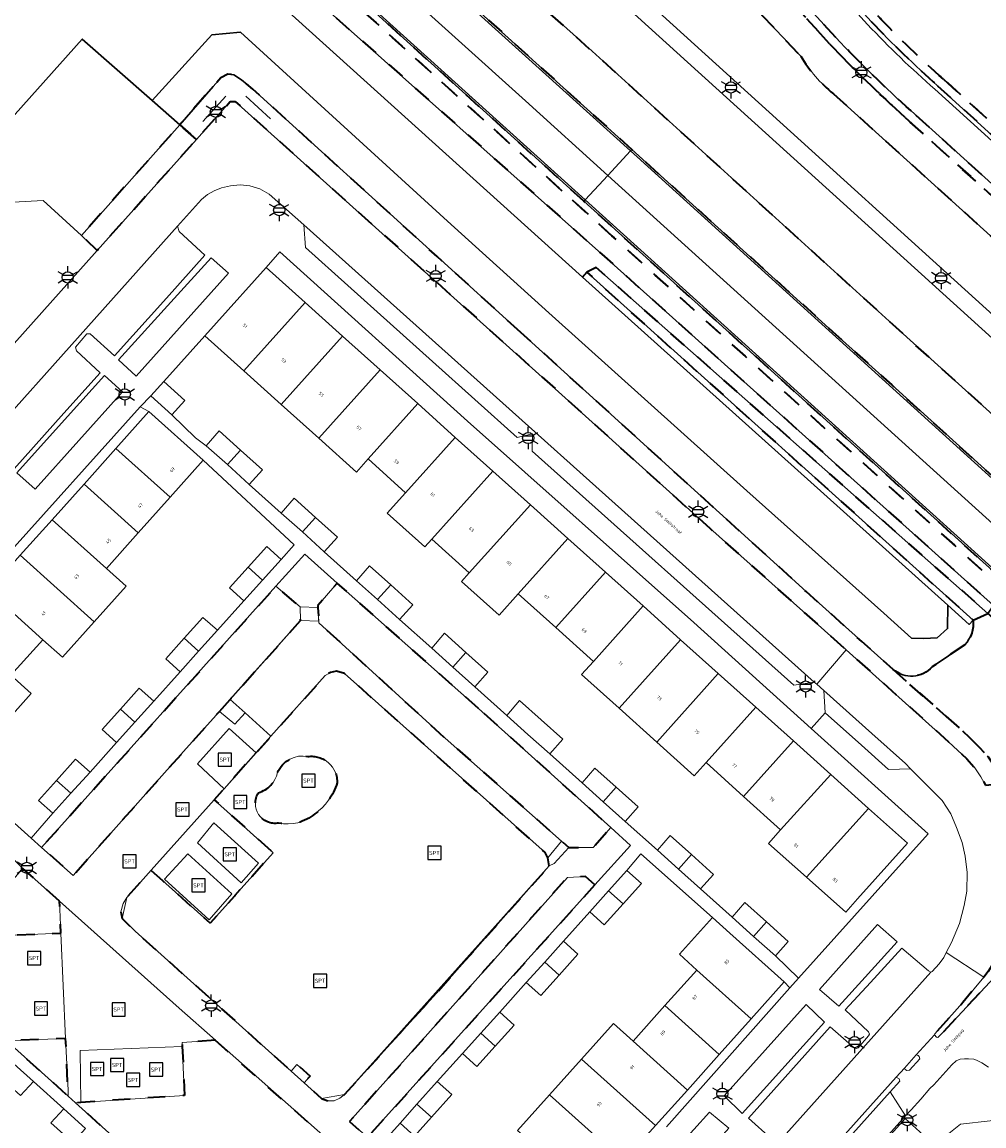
# Model space of a CAD drawing. Extents: x 105780 to 185197, y 477999 to 525027.
# Tile 120 of 562: x 106384 to 106493, y 479197 to 479322. Entities that reach past the tile are written whole.
import ezdxf
from ezdxf.enums import TextEntityAlignment as Align

# ---------------------------------------------------------------- set-up
doc = ezdxf.new("R2010")
doc.units = 0
doc.linetypes.add('XX-HIDDEN', pattern=[4, 2, -2])
for name, color, linetype, lineweight in [('B-GV-GR-HAAG_01-G', 252, 'GR-HAAG1', 13), ('B-GV-GR-MATERIAALGRENS-G', 252, 'XX-HIDDEN', 35), ('B-RO-IE-MEUBILAIR_WEGMEUBILAIR-S', 252, 'Continuous', 25), ('B-RO-IE-TERREINAFSCHEIDING_KUNSTMATIG_HEKWERK-G', 252, 'IE-TERREINAFSCHEIDING-KUNSTMATIG', 18), ('B-WE-GK-KADEMUUR-G', 252, 'Continuous', 18), ('B-WE-GW-WATERGANG_SLOOT_INSTEEK-G', 252, 'Continuous', 30), ('B-XX-KG-KADASTRAAL_BEBOUWING-G', 252, 'Continuous', 20), ('B1-WE-OG-BEBOUWING-T18', 7, 'Continuous', 18), ('B1-WE-OG-TERREIN_ERF-GV', 252, 'Continuous', 18), ('B1-WE-OG-TOPOGRAFIE-T18', 10, 'Continuous', 18), ('B1-WE-VH-VERHARDING_ASFALT-GV', 252, 'Continuous', 18), ('B1-WE-VH-VERHARDING_BETON-GV', 252, 'Continuous', 18), ('B1-WE-VH-VERHARDING_BETONSTRAATSTEEN-GV', 252, 'Continuous', 18), ('B1-WE-VH-VERHARDING_HOUTSNIPPERS-GV', 252, 'Continuous', 18), ('B1-WE-VH-VERHARDING_OPEN-GV', 252, 'Continuous', 18), ('B1-WE-VH-VERHARDING_TEGEL-GV', 252, 'Continuous', 18), ('B1-WE-VH-VERHARDING_TEGEL_RUBBER-GV', 252, 'Continuous', 18)]:
    doc.layers.add(name, color=color, linetype=linetype, lineweight=lineweight)
doc.styles.add('NLCS-ISO', font='NLCS-ISO.ttf')
doc.styles.add('NLCS-ISO-M200-T18', font='NLCS-ISO.ttf', dxfattribs={"height": 0.36})
doc.linetypes.add('GR-HAAG1', pattern='A,6,[176,NLCS.shx,S=0.125,R=0,X=0,Y=0],-2', length=8)
doc.linetypes.add('IE-TERREINAFSCHEIDING-KUNSTMATIG', pattern='A,4,[82,NLCS.SHX,S=0.75,R=90,X=0,Y=0],4,-2', length=10)

# ---------------------------------------------------------------- blocks, each defined once
blk = doc.blocks.new('B-SIE-WEG_LICHTMAST-SO')
at = {"ltscale": 0.1}
for p, q in [((0, 1.27), (0, 2.53)), ((-1.1, 0.63), (-2.19, 1.27)), ((1.1, 0.63), (2.19, 1.27)), ((-1.1, -0.63), (-2.19, -1.27)), ((0, -1.27), (0, -2.53)), ((1.1, -0.63), (2.19, -1.27))]:
    blk.add_line(p, q, dxfattribs=at)
at = {"flags": 128}
for points in [[(-1.16, 0.5), (1.16, 0.5)], [(-1.16, -0.5), (1.16, -0.5)]]:
    blk.add_lwpolyline(points, dxfattribs=at)
at = {"ltscale": 0.1}
blk.add_circle((0, 0), 1.27, dxfattribs=at)
at = {"style": 'NLCS-ISO'}
blk.add_attdef('TYPE', text='', height=1.8, dxfattribs=at).set_placement((0, 2.53), align=Align.BOTTOM_CENTER)
blk = doc.blocks.new('SIE-WEG_SPEELTOESTEL-SO')
at = {"flags": 128}
blk.add_lwpolyline([(-0.75, -0.75), (0.75, -0.75), (0.75, 0.75), (-0.75, 0.75)], close=True, dxfattribs=at)
at = {"style": 'NLCS-ISO'}
blk.add_text('SPT', height=0.45, dxfattribs=at).set_placement((0, 0), align=Align.MIDDLE_CENTER)

msp = doc.modelspace()

# ---------------------------------------------------------------- linework, layer by layer
at = {"layer": 'B-GV-GR-HAAG_01-G', "flags": 128}
for points in [[(106407.495, 479293.867), (106405.531, 479295.621), (106400.97, 479290.59), (106395.039, 479284.047), (106397.036, 479282.176)], [(106395.467, 479280.422), (106393.421, 479282.262), (106389.23, 479277.619), (106383.472, 479271.24), (106385.588, 479269.379)], [(106483.366, 479218.038), (106481.165, 479219.992), (106474.573, 479212.644), (106476.778, 479210.742), (106479.742, 479214.024)], [(106475.14, 479208.928), (106473.052, 479210.949), (106463.734, 479200.563), (106465.79, 479198.572)], [(106464.273, 479196.892), (106462.088, 479198.738), (106453.198, 479188.882), (106455.374, 479186.951), (106461.98, 479194.33)]]:
    msp.add_lwpolyline(points, close=True, dxfattribs=at)
at = {"layer": 'B-GV-GR-MATERIAALGRENS-G', "flags": 128}
for points in [[(106443.502, 479352.931), (106420.307, 479373.893), (106418.139, 479371.212), (106449.262, 479342.945), (106472.457, 479318.462)], [(106388.398, 479371.053), (106388.561, 479370.906), (106387.391, 479369.615), (106386.274, 479368.381), (106453.259, 479307.9), (106476.054, 479287.269), (106482.763, 479281.196), (106499, 479266.499), (106509.497, 479256.998), (106510.902, 479255.835), (106516.033, 479251.209), (106521.149, 479246.565), (106526.247, 479241.903), (106531.33, 479237.223), (106536.396, 479232.525), (106542.364, 479226.919), (106544.451, 479224.937), (106552.311, 479225.36)], [(106552.311, 479225.36), (106551.548, 479226.049), (106513.495, 479260.407), (106482.9, 479288.036), (106448.772, 479319.025), (106436.509, 479330.028), (106419.922, 479344.856), (106405.169, 479358.245), (106389.107, 479371.117), (106389.013, 479371.183)], [(106475.701, 479319.89), (106464.991, 479331.603)], [(106464.991, 479331.603), (106475.701, 479319.89)], [(106476.426, 479320.579), (106465.729, 479332.278)], [(106488.642, 479315.866), (106537.091, 479271.898), (106561.424, 479250.352), (106564.478, 479247.622), (106567.612, 479244.874), (106567.395, 479244.483)], [(106567.395, 479244.483), (106567.612, 479244.874), (106564.478, 479247.622), (106561.424, 479250.352), (106537.091, 479271.898), (106488.642, 479315.866)], [(106476.14, 479314.221), (106522.888, 479271.988), (106555.5, 479242.698), (106556.993, 479241.379), (106558.507, 479240.05)], [(106487.97, 479315.125), (106536.419, 479271.157), (106560.75, 479249.613)], [(106554.695, 479248.064), (106525.698, 479274.106), (106484.304, 479311.514)], [(106484.304, 479311.514), (106525.698, 479274.106), (106554.695, 479248.064)], [(106555.378, 479248.794), (106526.366, 479274.85), (106484.974, 479312.256)], [(106506.269, 479242.353), (106493.686, 479255.284), (106491.988, 479254.526)], [(106491.069, 479251.736), (106487.366, 479249.238)], [(106482.921, 479248.928), (106490.543, 479242.181), (106491.628, 479241.17), (106492.701, 479240.129), (106493.73, 479238.97), (106494.525, 479237.781), (106495.376, 479236.014), (106501.608, 479236.64), (106511.577, 479229.337), (106517.395, 479227.976), (106521.484, 479226.51), (106523.033, 479226.821), (106522.554, 479228.18), (106506.269, 479242.353)], [(106495.448, 479231.203), (106495.562, 479230.897), (106496.157, 479228.108), (106496.274, 479226.997), (106496.32, 479226.563), (106496.379, 479224.944), (106496.212, 479222.968), (106495.885, 479220.856), (106495.438, 479218.797), (106494.929, 479216.96), (106494.422, 479215.791), (106493.708, 479214.661), (106493.208, 479214.049), (106490.833, 479211.141), (106487.666, 479207.603), (106487.627, 479207.489), (106487.842, 479207.221), (106488.011, 479207.182), (106488.683, 479207.882), (106495.988, 479215.699)]]:
    msp.add_lwpolyline(points, dxfattribs=at)
for points in [[(106447.842, 479302.013), (106380.871, 479362.503), (106381.597, 479360.795), (106451, 479298.112), (106509.012, 479245.724), (106532.408, 479224.289), (106533.486, 479224.347), (106507.628, 479248.038), (106499, 479255.784)], [(106451, 479298.112), (106381.597, 479360.795), (106383.824, 479354.746), (106450.164, 479295.769), (106494.298, 479256.195), (106507.331, 479243.721), (106528.536, 479224.416), (106530.025, 479224.554), (106530.429, 479224.182), (106532.408, 479224.289), (106509.012, 479245.724)], [(106440.664, 479287.156), (106431.169, 479295.751), (106410.258, 479314.75), (106409, 479315.793), (106408.112, 479316.35), (106407.426, 479316.433), (106406.639, 479316.006), (106405.769, 479315.017), (106401.973, 479310.705), (106403.872, 479309.039), (106407.706, 479313.322), (106408.265, 479313.344), (106444.587, 479280.755), (106462.118, 479264.934), (106477.609, 479251.141), (106489.223, 479240.736), (106491.286, 479238.775), (106492.177, 479237.771), (106492.862, 479236.747), (106493.398, 479235.815), (106495.376, 479236.014), (106494.525, 479237.781), (106493.73, 479238.97), (106492.701, 479240.129), (106491.628, 479241.17), (106490.543, 479242.181), (106482.921, 479248.928), (106479.363, 479252.083), (106473.05, 479257.765)], [(106403.872, 479309.039), (106401.973, 479310.705), (106390.829, 479298.142), (106392.604, 479296.452)], [(106449.225, 479294.518), (106448.159, 479293.973), (106491.988, 479254.526), (106493.686, 479255.284)], [(106406.473, 479244.164), (106407.684, 479245.52), (106415.692, 479254.488), (106415.658, 479256.01), (106412.895, 479258.356), (106386.306, 479228.751), (106389.873, 479225.574), (106402.705, 479239.944)], [(106435.884, 479244.502), (106419.845, 479258.727), (106417.626, 479256.167), (106417.643, 479255.944), (106417.756, 479254.419), (106417.772, 479254.208), (106432.106, 479241.12), (106445.312, 479229.442), (106446.127, 479228.722), (106448.879, 479228.735), (106450.879, 479231.008)], [(106443.911, 479226.644), (106443.742, 479227.579), (106443.454, 479228.153), (106420.673, 479248.458), (106419.744, 479248.732), (106419.073, 479248.587), (106418.493, 479248.231), (106412.327, 479241.346), (106410.635, 479239.455), (106406.998, 479235.395), (106405.885, 479234.151), (106412.582, 479228.149), (106411.251, 479226.662), (106409.269, 479224.45), (106408.24, 479223.3), (106408.173, 479223.225), (106405.418, 479220.149), (106400.075, 479224.938), (106398.721, 479226.152), (106395.96, 479223.068), (106395.543, 479222.394), (106395.283, 479221.449), (106395.43, 479220.687), (106396.905, 479219.253), (106414.606, 479203.389), (106415.274, 479204.133), (106416.763, 479202.799), (106416.095, 479202.054), (106418.069, 479200.285), (106418.801, 479200.021), (106419.501, 479199.99), (106420.153, 479200.301), (106420.68, 479200.723), (106431.102, 479212.227)], [(106388.348, 479222.638), (106384.186, 479226.364), (106373.702, 479214.562), (106389.316, 479200.529), (106389.301, 479201.205), (106389.028, 479207.076), (106382.991, 479206.853), (106382.416, 479218.774), (106388.469, 479219.009)], [(106449.091, 479224.499), (106448.008, 479225.433), (106445.958, 479225.35), (106421.251, 479197.657), (106423.295, 479195.882)], [(106406.015, 479206.875), (106402.245, 479206.627), (106402.267, 479206.165), (106402.531, 479200.612), (106390.77, 479199.826), (106390.144, 479199.784), (106410.577, 479181.42), (106421.205, 479193.466)]]:
    msp.add_lwpolyline(points, close=True, dxfattribs=at)
for points in [[(106481.167, 479323.082, 0.0219854), (106488.642, 479315.866)], [(106488.642, 479315.866, -0.0219854), (106481.167, 479323.082)], [(106480.428, 479322.409, 0.0219888), (106487.97, 479315.125)], [(106484.974, 479312.256, -0.0192644), (106476.426, 479320.579)], [(106484.304, 479311.514, -0.0192596), (106475.701, 479319.89)], [(106475.701, 479319.89, 0.0192596), (106484.304, 479311.514)], [(106472.457, 479318.462, 0.0883455), (106476.14, 479314.221)], [(106491.988, 479254.526, -0.2225219), (106491.069, 479251.736)], [(106487.366, 479249.238, -0.4098092), (106482.921, 479248.928)], [(106413.063, 479237.231, -0.3512512), (106416.514, 479239.055)], [(106416.514, 479239.055, -0.4640767), (106419.836, 479236.059)], [(106410.914, 479234.952, 0.2768745), (106413.063, 479237.231)], [(106419.836, 479236.059, -0.1694355), (106417.296, 479232.543)], [(106413.193, 479231.501, -0.6512632), (106410.914, 479234.952)], [(106417.296, 479232.543, -0.2295747), (106413.193, 479231.501)]]:
    msp.add_lwpolyline(points, format="xyb", dxfattribs=at)
at = {"layer": 'B-RO-IE-TERREINAFSCHEIDING_KUNSTMATIG_HEKWERK-G', "flags": 128}
for points in [[(106404.61, 479311.074), (106407.206, 479313.935)], [(106412.282, 479311.368), (106409.493, 479313.942)], [(106415.658, 479256.01), (106415.692, 479254.488), (106407.676, 479245.527), (106406.464, 479244.171)], [(106446.127, 479228.722), (106445.312, 479229.442), (106432.106, 479241.12), (106417.772, 479254.208), (106417.643, 479255.944)], [(106408.242, 479242.718), (106409.388, 479244), (106412.316, 479241.356), (106410.626, 479239.463), (106406.998, 479235.395), (106405.885, 479234.151), (106398.721, 479226.152), (106395.96, 479223.068), (106395.43, 479220.687), (106396.905, 479219.253), (106414.606, 479203.389), (106415.274, 479204.133)], [(106416.763, 479202.799), (106416.095, 479202.054), (106418.069, 479200.285), (106420.68, 479200.723), (106443.911, 479226.644), (106444.458, 479226.921)], [(106388.348, 479222.638), (106388.469, 479219.009), (106382.416, 479218.774), (106382.991, 479206.853), (106389.028, 479207.076), (106389.301, 479201.205), (106389.316, 479200.529)], [(106390.145, 479199.784), (106390.77, 479199.826), (106402.531, 479200.612), (106402.267, 479206.165), (106402.245, 479206.627), (106406.015, 479206.875)], [(106382.672, 479080.943), (106386.995, 479085.433), (106393.066, 479092.261), (106405.225, 479105.813), (106419.389, 479121.552), (106431.563, 479135.078), (106453.975, 479160.095), (106457.893, 479164.529), (106459.757, 479166.925), (106466.654, 479176.718), (106465.849, 479177.412), (106484.285, 479197.988), (106486.364, 479196.096)]]:
    msp.add_lwpolyline(points, dxfattribs=at)
at = {"layer": 'B-WE-GK-KADEMUUR-G', "flags": 128}
msp.add_lwpolyline([(106448.159, 479293.973), (106447.685, 479293.421), (106489.144, 479256.206), (106491.566, 479254.032), (106491.988, 479254.526)], close=True, dxfattribs=at)
at = {"layer": 'B-WE-GW-WATERGANG_SLOOT_INSTEEK-G', "flags": 128}
for points in [[(106379.788, 479354.665), (106369.984, 479354.232), (106370.097, 479354.137), (106370.363, 479353.91), (106377.936, 479334.234), (106382.248, 479311.866), (106383.302, 479311.894), (106390.918, 479320.404), (106398.846, 479313.448), (106405.618, 479320.9), (106408.876, 479321.185), (106432.364, 479299.78), (106443.868, 479289.375), (106466.342, 479269.168), (106481.863, 479255.301), (106484.991, 479252.481), (106486.397, 479252.421), (106487.916, 479252.522), (106489.106, 479253.555), (106489.144, 479256.206), (106447.685, 479293.421)], [(106383.824, 479354.746), (106379.788, 479354.665), (106447.685, 479293.421), (106448.159, 479293.973), (106449.225, 479294.518), (106493.686, 479255.284), (106494.298, 479256.195), (106450.164, 479295.769)]]:
    msp.add_lwpolyline(points, close=True, dxfattribs=at)
for points in [[(106443.868, 479289.375), (106432.364, 479299.78), (106408.876, 479321.185), (106405.618, 479320.9), (106398.846, 479313.448), (106401.973, 479310.705), (106405.769, 479315.017), (106406.639, 479316.006), (106407.426, 479316.433), (106408.112, 479316.35), (106409, 479315.793), (106410.258, 479314.75), (106431.169, 479295.751), (106440.664, 479287.156), (106473.05, 479257.765), (106479.363, 479252.083), (106482.921, 479248.928)], [(106491.988, 479254.526), (106491.566, 479254.032), (106489.144, 479256.206), (106489.106, 479253.555), (106487.916, 479252.522), (106486.397, 479252.421), (106484.991, 479252.481), (106481.863, 479255.301), (106466.342, 479269.168), (106443.868, 479289.375)], [(106487.366, 479249.238), (106491.069, 479251.736)]]:
    msp.add_lwpolyline(points, dxfattribs=at)
for points in [[(106491.069, 479251.736, 0.2225219), (106491.988, 479254.526)], [(106482.921, 479248.928, 0.4098092), (106487.366, 479249.238)]]:
    msp.add_lwpolyline(points, format="xyb", dxfattribs=at)
at = {"layer": 'B-XX-KG-KADASTRAAL_BEBOUWING-G', "flags": 128}
for points in [[(106401.973, 479310.705), (106398.846, 479313.448), (106390.918, 479320.404), (106383.302, 479311.894), (106382.248, 479311.866), (106381.106, 479311.836), (106372.589, 479319.444), (106362.708, 479308.382), (106363.004, 479308.113), (106374.97, 479297.243), (106378.912, 479301.68), (106386.471, 479302.119), (106390.829, 479298.142)], [(106416.19, 479290.544), (106411.781, 479294.5), (106406.152, 479288.245), (106404.814, 479286.758), (106409.233, 479282.789)], [(106420.453, 479286.719), (106416.19, 479290.544), (106409.233, 479282.789), (106413.494, 479278.962)], [(106424.715, 479282.895), (106420.453, 479286.719), (106413.494, 479278.962), (106417.754, 479275.136)], [(106428.978, 479279.07), (106424.715, 479282.895), (106417.754, 479275.136), (106422.014, 479271.311), (106423.35, 479272.799)], [(106400.177, 479281.579), (106398.708, 479279.941), (106401.092, 479277.805), (106402.561, 479279.443)], [(106433.24, 479275.246), (106428.978, 479279.07), (106423.35, 479272.799), (106427.611, 479268.972)], [(106398.481, 479278.164), (106394.73, 479273.979), (106400.891, 479268.457), (106404.644, 479272.647)], [(106404.961, 479274.27), (106407.391, 479272.159), (106408.86, 479273.797), (106406.433, 479275.972)], [(106437.502, 479271.422), (106433.24, 479275.246), (106427.611, 479268.972), (106425.497, 479266.666), (106429.781, 479262.819), (106430.571, 479263.699)], [(106394.73, 479273.979), (106391.112, 479269.942), (106397.275, 479264.418), (106400.891, 479268.457)], [(106408.86, 479273.797), (106407.391, 479272.159), (106409.851, 479269.898), (106411.348, 479271.567)], [(106441.765, 479267.597), (106437.502, 479271.422), (106430.571, 479263.699), (106434.833, 479259.872)], [(106391.112, 479269.942), (106387.493, 479265.906), (106393.658, 479260.38), (106397.275, 479264.418)], [(106413.489, 479266.645), (106415.917, 479264.517), (106417.387, 479266.155), (106414.952, 479268.337)], [(106446.027, 479263.773), (106441.765, 479267.597), (106434.833, 479259.872), (106433.955, 479258.895), (106438.215, 479255.069), (106440.392, 479257.493)], [(106393.658, 479260.38), (106387.493, 479265.906), (106383.875, 479261.869), (106392.274, 479254.34), (106395.892, 479258.378)], [(106417.387, 479266.155), (106415.917, 479264.517), (106418.379, 479262.273), (106419.867, 479263.932)], [(106413.475, 479261.401), (106411.84, 479262.872), (106409.734, 479260.531), (106411.372, 479259.063)], [(106450.29, 479259.948), (106446.027, 479263.773), (106440.392, 479257.493), (106444.653, 479253.666)], [(106383.875, 479261.869), (106380.257, 479257.832), (106386.426, 479252.303), (106388.658, 479250.303), (106392.274, 479254.34)], [(106411.372, 479259.063), (106409.734, 479260.531), (106407.627, 479258.188), (106409.262, 479256.717)], [(106422.047, 479258.993), (106424.432, 479256.855), (106425.917, 479258.51), (106423.501, 479260.675)], [(106454.552, 479256.124), (106450.29, 479259.948), (106444.653, 479253.666), (106448.913, 479249.839)], [(106380.257, 479257.832), (106376.638, 479253.796), (106382.809, 479248.265), (106386.426, 479252.303)], [(106425.917, 479258.51), (106424.432, 479256.855), (106426.916, 479254.597), (106428.416, 479256.27)], [(106458.815, 479252.299), (106454.552, 479256.124), (106448.913, 479249.839), (106447.574, 479248.348), (106451.835, 479244.521)], [(106406.246, 479253.364), (106404.611, 479254.835), (106402.484, 479252.469), (106404.121, 479251.001)], [(106376.638, 479253.796), (106373.02, 479249.759), (106381.487, 479242.17), (106385.104, 479246.209), (106382.809, 479248.265)], [(106430.569, 479251.329), (106432.95, 479249.199), (106434.446, 479250.866), (106432.036, 479253.026)], [(106404.121, 479251.001), (106402.484, 479252.469), (106400.392, 479250.143), (106402.027, 479248.672)], [(106463.077, 479248.475), (106458.815, 479252.299), (106451.835, 479244.521), (106456.096, 479240.693)], [(106434.446, 479250.866), (106432.95, 479249.199), (106435.458, 479246.956), (106436.951, 479248.621)], [(106467.339, 479244.651), (106463.077, 479248.475), (106456.096, 479240.693), (106460.354, 479236.867), (106461.695, 479238.36)], [(106399.024, 479245.334), (106397.389, 479246.805), (106395.234, 479244.409), (106396.872, 479242.941)], [(106442.971, 479243.226), (106440.533, 479245.411), (106439.073, 479243.722), (106441.483, 479241.567), (106443.962, 479239.349), (106445.448, 479241.006)], [(106396.872, 479242.941), (106395.234, 479244.409), (106393.17, 479242.113), (106394.805, 479240.642)], [(106471.602, 479240.826), (106467.339, 479244.651), (106461.695, 479238.36), (106465.956, 479234.533)], [(106475.864, 479237.002), (106471.602, 479240.826), (106465.956, 479234.533), (106470.159, 479230.758)], [(106391.795, 479237.296), (106390.16, 479238.767), (106387.983, 479236.347), (106389.621, 479234.879)], [(106447.629, 479236.068), (106450.024, 479233.925), (106451.506, 479235.577), (106449.082, 479237.749)], [(106480.127, 479233.177), (106475.864, 479237.002), (106470.159, 479230.758), (106468.786, 479229.178), (106473.103, 479225.361)], [(106389.621, 479234.879), (106387.983, 479236.347), (106385.947, 479234.083), (106387.582, 479232.612)], [(106451.506, 479235.577), (106450.024, 479233.925), (106452.518, 479231.695), (106453.997, 479233.344)], [(106480.127, 479233.177), (106473.103, 479225.361), (106477.575, 479221.409), (106478.89, 479222.917), (106484.537, 479229.22)], [(106456.177, 479228.421), (106458.56, 479226.289), (106460.034, 479227.933), (106457.623, 479230.094)], [(106460.034, 479227.933), (106458.56, 479226.289), (106461.066, 479224.048), (106462.538, 479225.689)], [(106452.725, 479226.132), (106450.643, 479223.809), (106452.285, 479222.337), (106454.369, 479224.654)], [(106452.285, 479222.337), (106450.643, 479223.809), (106448.507, 479221.426), (106450.143, 479219.955)], [(106464.674, 479220.82), (106467.093, 479218.652), (106468.563, 479220.29), (106466.113, 479222.485)], [(106464.413, 479219.031), (106462.434, 479220.81), (106458.67, 479216.621), (106460.654, 479214.838), (106466.82, 479209.313), (106470.57, 479213.498)], [(106468.563, 479220.29), (106467.093, 479218.652), (106469.559, 479216.442), (106471.028, 479218.08)], [(106445.523, 479218.111), (106443.39, 479215.742), (106445.032, 479214.271), (106447.161, 479216.638)], [(106445.032, 479214.271), (106443.39, 479215.742), (106441.294, 479213.415), (106442.935, 479211.939)], [(106460.654, 479214.838), (106457.033, 479210.8), (106463.201, 479205.274), (106466.82, 479209.313)], [(106457.033, 479210.8), (106453.413, 479206.762), (106459.582, 479201.235), (106463.201, 479205.274)], [(106438.284, 479210.07), (106436.134, 479207.682), (106437.781, 479206.206), (106439.927, 479208.592)], [(106437.781, 479206.206), (106436.134, 479207.682), (106434.055, 479205.373), (106435.701, 479203.893)], [(106453.413, 479206.762), (106451.179, 479208.765), (106447.559, 479204.727), (106455.963, 479197.196), (106459.582, 479201.235)], [(106383.166, 479204.211), (106381.713, 479202.591), (106383.924, 479200.6), (106385.374, 479202.212)], [(106447.559, 479204.727), (106443.939, 479200.689), (106452.345, 479193.157), (106455.963, 479197.196)], [(106431.187, 479202.196), (106428.883, 479199.615), (106430.529, 479198.14), (106432.84, 479200.709)], [(106443.939, 479200.689), (106440.319, 479196.651), (106442.553, 479194.649), (106448.726, 479189.119), (106452.345, 479193.157)], [(106388.804, 479199.107), (106387.362, 479197.504), (106389.843, 479195.269), (106391.277, 479196.868)], [(106430.529, 479198.14), (106428.883, 479199.615), (106426.978, 479197.481), (106428.614, 479196.01)]]:
    msp.add_lwpolyline(points, close=True, dxfattribs=at)
at = {"layer": 'B1-WE-OG-TERREIN_ERF-GV', "flags": 128}
msp.add_lwpolyline([(106456.096, 479240.693), (106451.835, 479244.521), (106447.574, 479248.348), (106448.913, 479249.839), (106444.653, 479253.666), (106440.392, 479257.493), (106438.215, 479255.069), (106433.955, 479258.895), (106434.833, 479259.872), (106430.571, 479263.699), (106429.781, 479262.819), (106425.497, 479266.666), (106427.611, 479268.972), (106423.35, 479272.799), (106422.014, 479271.311), (106417.754, 479275.136), (106413.494, 479278.962), (106409.233, 479282.789), (106404.814, 479286.758), (106400.177, 479281.579), (106402.561, 479279.443), (106401.092, 479277.805), (106403.761, 479275.206), (106404.961, 479274.27), (106406.433, 479275.972), (106408.86, 479273.797), (106411.348, 479271.567), (106409.851, 479269.898), (106413.489, 479266.645), (106414.952, 479268.337), (106417.387, 479266.155), (106419.867, 479263.932), (106418.379, 479262.273), (106422.047, 479258.993), (106423.501, 479260.675), (106425.917, 479258.51), (106428.416, 479256.27), (106426.916, 479254.597), (106430.569, 479251.329), (106432.036, 479253.026), (106434.446, 479250.866), (106436.951, 479248.621), (106435.458, 479246.956), (106439.073, 479243.722), (106440.533, 479245.411), (106442.971, 479243.226), (106445.448, 479241.006), (106443.962, 479239.349), (106447.629, 479236.068), (106449.082, 479237.749), (106451.506, 479235.577), (106453.997, 479233.344), (106452.518, 479231.695), (106456.177, 479228.421), (106457.623, 479230.094), (106460.034, 479227.933), (106462.538, 479225.689), (106461.066, 479224.048), (106464.674, 479220.82), (106466.113, 479222.485), (106468.563, 479220.29), (106471.028, 479218.08), (106469.559, 479216.442), (106472.184, 479213.924), (106486.884, 479230.284), (106473.636, 479242.223), (106460.294, 479254.245), (106434.641, 479277.087), (106413.345, 479296.303), (106411.781, 479294.5), (106416.19, 479290.544), (106420.453, 479286.719), (106424.715, 479282.895), (106428.978, 479279.07), (106433.24, 479275.246), (106437.502, 479271.422), (106441.765, 479267.597), (106446.027, 479263.773), (106450.29, 479259.948), (106454.552, 479256.124), (106458.815, 479252.299), (106463.077, 479248.475), (106467.339, 479244.651), (106471.602, 479240.826), (106475.864, 479237.002), (106480.127, 479233.177), (106484.537, 479229.22), (106478.89, 479222.917), (106477.575, 479221.409), (106473.103, 479225.361), (106468.786, 479229.178), (106470.159, 479230.758), (106465.956, 479234.533), (106461.695, 479238.36), (106460.354, 479236.867)], close=True, dxfattribs=at)
for points in [[(106383.875, 479261.869), (106387.493, 479265.906), (106391.112, 479269.942), (106394.73, 479273.979), (106398.481, 479278.164), (106397.491, 479278.702), (106381.851, 479261.338)], [(106367.683, 479245.452), (106385.119, 479229.804), (106387.582, 479232.612), (106385.947, 479234.083), (106387.983, 479236.347), (106390.16, 479238.767), (106391.795, 479237.296), (106394.805, 479240.642), (106393.17, 479242.113), (106395.234, 479244.409), (106397.389, 479246.805), (106399.024, 479245.334), (106402.027, 479248.672), (106400.392, 479250.143), (106402.484, 479252.469), (106404.611, 479254.835), (106406.246, 479253.364), (106409.262, 479256.717), (106407.627, 479258.188), (106409.734, 479260.531), (106411.84, 479262.872), (106413.475, 479261.401), (106414.955, 479263.046), (106404.644, 479272.647), (106400.891, 479268.457), (106397.275, 479264.418), (106393.658, 479260.38), (106395.892, 479258.378), (106392.274, 479254.34), (106388.658, 479250.303), (106386.426, 479252.303), (106382.809, 479248.265), (106385.104, 479246.209), (106381.487, 479242.17)], [(106440.319, 479196.651), (106443.939, 479200.689), (106447.559, 479204.727), (106451.179, 479208.765), (106453.413, 479206.762), (106457.033, 479210.8), (106460.654, 479214.838), (106458.67, 479216.621), (106462.434, 479220.81), (106454.285, 479228.007), (106452.725, 479226.132), (106454.369, 479224.654), (106452.285, 479222.337), (106450.143, 479219.955), (106448.507, 479221.426), (106445.523, 479218.111), (106447.161, 479216.638), (106445.032, 479214.271), (106442.935, 479211.939), (106441.294, 479213.415), (106438.284, 479210.07), (106439.927, 479208.592), (106437.781, 479206.206), (106435.701, 479203.893), (106434.055, 479205.373), (106431.187, 479202.196), (106432.84, 479200.709), (106430.529, 479198.14), (106428.614, 479196.01), (106426.978, 479197.481), (106424.39, 479194.565)], [(106457.19, 479197.068), (106471.193, 479212.839), (106470.57, 479213.498), (106466.82, 479209.313), (106463.201, 479205.274), (106459.582, 479201.235), (106455.963, 479197.196), (106452.345, 479193.157)], [(106389.843, 479195.269), (106387.362, 479197.504), (106388.804, 479199.107), (106385.374, 479202.212), (106383.924, 479200.6)]]:
    msp.add_lwpolyline(points, dxfattribs=at)
at = {"layer": 'B1-WE-VH-VERHARDING_ASFALT-GV', "flags": 128}
for points in [[(106472.457, 479318.462), (106449.262, 479342.945), (106418.139, 479371.212), (106401.989, 479385.88), (106399.948, 479387.743), (106396.124, 479383.126), (106393.725, 479380.23), (106395.161, 479378.922), (106441.015, 479337.388), (106518.909, 479266.806), (106552.218, 479236.844)], [(106480.028, 479322.062), (106464.848, 479338.819)], [(106465.729, 479332.278), (106476.426, 479320.579)], [(106558.507, 479240.05), (106556.993, 479241.379), (106555.5, 479242.698), (106522.888, 479271.988), (106476.14, 479314.221)], [(106560.398, 479249.205), (106536.167, 479270.776), (106487.648, 479314.724)], [(106369.175, 479262.82), (106401.702, 479299.178), (106404.462, 479302.23), (106405.119, 479302.783), (106405.896, 479303.2), (106406.7, 479303.54), (106407.721, 479303.773), (106408.833, 479303.877), (106409.936, 479303.754), (106411.077, 479303.437), (106412.117, 479302.826), (106416.067, 479299.356), (106473.974, 479247.5), (106474.254, 479247.25), (106477.609, 479251.141), (106462.118, 479264.934), (106444.587, 479280.755), (106408.265, 479313.344), (106407.706, 479313.322), (106403.872, 479309.039), (106392.604, 479296.452), (106372.798, 479274.288)], [(106484.974, 479312.256), (106526.366, 479274.85), (106555.378, 479248.794)]]:
    msp.add_lwpolyline(points, dxfattribs=at)
for points in [[(106439.464, 479336.033), (106393.826, 479377.305), (106392.48, 479378.553), (106390.289, 479376.326), (106386.782, 479372.76), (106389.013, 479371.183), (106389.107, 479371.117), (106405.169, 479358.245), (106419.922, 479344.856), (106436.509, 479330.028), (106448.772, 479319.025), (106482.9, 479288.036), (106513.495, 479260.407), (106551.548, 479226.049), (106552.311, 479225.36), (106561.357, 479225.847), (106517.545, 479265.326)], [(106483.277, 479202.675), (106484.213, 479203.713), (106485.55, 479205.211), (106487.627, 479207.489), (106487.666, 479207.603), (106490.833, 479211.141), (106493.208, 479214.049), (106488.946, 479216.813), (106488.664, 479216.273), (106488.163, 479215.547), (106487.366, 479214.677), (106487.219, 479214.584), (106449.486, 479172.508), (106453.22, 479169.156)]]:
    msp.add_lwpolyline(points, close=True, dxfattribs=at)
at = {"layer": 'B1-WE-VH-VERHARDING_ASFALT-GV'}
for points in [[(106487.648, 479314.724, -0.0225961), (106480.028, 479322.062)], [(106476.426, 479320.579, 0.0192644), (106484.974, 479312.256)], [(106476.14, 479314.221, -0.0883455), (106472.457, 479318.462)]]:
    msp.add_lwpolyline(points, format="xyb", dxfattribs=at)
at = {"layer": 'B1-WE-VH-VERHARDING_BETON-GV', "flags": 128}
for points in [[(106388.398, 479371.053), (106385.963, 479368.366), (106428.163, 479330.264), (106453.11, 479307.738), (106453.259, 479307.9), (106386.274, 479368.381), (106387.391, 479369.615), (106388.561, 479370.906)], [(106423.093, 479324.65), (106380.854, 479362.814), (106379.923, 479361.769), (106380.087, 479361.623), (106380.871, 479362.503), (106447.842, 479302.013), (106447.991, 479302.176)], [(106428.163, 479330.264), (106425.63, 479327.459), (106441.205, 479313.394), (106450.544, 479304.95), (106453.11, 479307.738)], [(106425.63, 479327.459), (106423.093, 479324.65), (106447.991, 479302.176), (106450.544, 479304.95), (106441.205, 479313.394)], [(106453.11, 479307.738), (106450.544, 479304.95), (106499.815, 479260.402), (106502.332, 479263.187), (106499, 479266.203), (106453.861, 479307.06)], [(106450.544, 479304.95), (106447.991, 479302.176), (106497.298, 479257.619), (106499.815, 479260.402)], [(106465.716, 479177.526), (106484.335, 479198.291), (106482.605, 479201.046), (106421.022, 479132.33), (106420.833, 479132.257), (106419.439, 479130.542), (106414.008, 479124.67), (106412.3, 479122.756), (106384.901, 479092.047), (106378.783, 479091.165), (106377.536, 479090.985), (106373.394, 479086.36), (106375.684, 479084.36), (106378.816, 479087.899), (106381.783, 479088.389), (106386.563, 479089.178), (106408.07, 479113.343), (106413.624, 479119.478), (106452.113, 479162.466)]]:
    msp.add_lwpolyline(points, close=True, dxfattribs=at)
for points in [[(106499, 479266.499), (106482.763, 479281.196), (106476.054, 479287.269), (106453.259, 479307.9), (106453.11, 479307.738), (106453.861, 479307.06), (106499, 479266.203)], [(106500.582, 479196.991), (106504.145, 479198.223), (106506.086, 479198.874), (106506.03, 479199.041), (106505.219, 479198.956), (106502.073, 479198.624), (106499.012, 479198.281), (106497.85, 479198.156), (106493.951, 479197.739), (106490.562, 479197.38), (106484.153, 479192.236)]]:
    msp.add_lwpolyline(points, dxfattribs=at)
at = {"layer": 'B1-WE-VH-VERHARDING_BETONSTRAATSTEEN-GV', "flags": 128}
for points in [[(106395.161, 479378.922), (106393.826, 479377.305), (106439.464, 479336.033), (106517.545, 479265.326), (106561.357, 479225.847), (106565.105, 479226.049), (106555.277, 479234.218)], [(106552.218, 479236.844), (106518.909, 479266.806), (106441.015, 479337.388), (106395.161, 479378.922)], [(106497.298, 479257.619), (106447.991, 479302.176), (106447.842, 479302.013), (106499, 479255.784)], [(106383.176, 479271.682), (106388.826, 479277.981), (106392.949, 479282.577), (106390.25, 479285.049), (106390.16, 479285.484), (106391.417, 479286.978), (106391.809, 479286.995), (106394.571, 479284.488), (106400.469, 479291.039), (106404.837, 479295.891), (106401.919, 479298.599), (106401.702, 479299.178), (106369.175, 479262.82)], [(106493.398, 479235.815), (106492.862, 479236.747), (106492.177, 479237.771), (106491.286, 479238.775), (106489.223, 479240.736), (106477.609, 479251.141), (106474.254, 479247.25), (106475.062, 479246.529), (106480.489, 479241.676), (106484.325, 479238.246), (106484.901, 479237.675), (106488.507, 479234.05), (106489.465, 479232.54), (106490.129, 479230.993), (106490.753, 479229.297), (106491.094, 479227.742), (106491.341, 479225.917), (106491.281, 479223.79), (106490.996, 479222.162), (106490.44, 479220.106), (106489.545, 479217.963), (106488.946, 479216.813), (106493.208, 479214.049), (106493.708, 479214.661)], [(106449.486, 479172.508), (106487.219, 479214.584), (106486.929, 479214.732), (106483.926, 479217.331), (106480.354, 479213.437), (106477.487, 479210.312), (106480.139, 479207.842), (106480.233, 479207.552), (106480.145, 479207.37), (106478.961, 479206.008), (106478.779, 479205.929), (106478.489, 479206.002), (106475.763, 479208.388), (106466.506, 479198.06), (106469.123, 479195.696)]]:
    msp.add_lwpolyline(points, dxfattribs=at)
for points in [[(106416.067, 479299.356), (106416.231, 479296.787), (106440.259, 479275.222), (106441.996, 479275.641), (106441.975, 479273.683), (106471.655, 479247.159), (106473.974, 479247.5)], [(106480.489, 479241.676), (106475.062, 479246.529), (106475.23, 479243.992), (106479.328, 479240.33), (106482.405, 479237.58), (106484.901, 479237.675), (106484.325, 479238.246)]]:
    msp.add_lwpolyline(points, close=True, dxfattribs=at)
at = {"layer": 'B1-WE-VH-VERHARDING_HOUTSNIPPERS-GV'}
for points in [[(106416.514, 479239.055, 0.3512512), (106413.063, 479237.231)], [(106419.836, 479236.059, 0.4640767), (106416.514, 479239.055)], [(106413.063, 479237.231, -0.2768745), (106410.914, 479234.952)], [(106417.296, 479232.543, 0.1694355), (106419.836, 479236.059)], [(106410.914, 479234.952, 0.6512632), (106413.193, 479231.501)], [(106413.193, 479231.501, 0.2295747), (106417.296, 479232.543)]]:
    msp.add_lwpolyline(points, format="xyb", dxfattribs=at)
at = {"layer": 'B1-WE-VH-VERHARDING_OPEN-GV', "flags": 128}
for points in [[(106480.428, 479322.409), (106465.09, 479339.255), (106464.848, 479338.819), (106480.028, 479322.062)], [(106487.648, 479314.724), (106536.167, 479270.776), (106560.398, 479249.205)], [(106560.75, 479249.613), (106536.419, 479271.157), (106487.97, 479315.125)]]:
    msp.add_lwpolyline(points, dxfattribs=at)
at = {"layer": 'B1-WE-VH-VERHARDING_OPEN-GV'}
for points in [[(106480.028, 479322.062, 0.0225961), (106487.648, 479314.724)], [(106487.97, 479315.125, -0.0219888), (106480.428, 479322.409)]]:
    msp.add_lwpolyline(points, format="xyb", dxfattribs=at)
at = {"layer": 'B1-WE-VH-VERHARDING_OPEN-GV', "flags": 128}
for points in [[(106417.643, 479255.944), (106415.658, 479256.01), (106415.692, 479254.488), (106417.756, 479254.419)], [(106409.388, 479244), (106407.684, 479245.52), (106406.473, 479244.164), (106408.242, 479242.718)], [(106446.127, 479228.722), (106445.312, 479229.442), (106443.742, 479227.579), (106443.911, 479226.644), (106444.458, 479226.921)], [(106414.606, 479203.389), (106416.095, 479202.054), (106416.763, 479202.799), (106415.274, 479204.133)]]:
    msp.add_lwpolyline(points, close=True, dxfattribs=at)
at = {"layer": 'B1-WE-VH-VERHARDING_TEGEL-GV', "flags": 128}
for points in [[(106392.604, 479296.452), (106390.829, 479298.142), (106386.471, 479302.119), (106378.912, 479301.68), (106374.97, 479297.243), (106363.004, 479308.113), (106350.155, 479294.133), (106350.762, 479293.602), (106370.975, 479275.886), (106372.798, 479274.288)], [(106395.039, 479284.047), (106400.97, 479290.59), (106405.531, 479295.621), (106407.495, 479293.867), (106397.036, 479282.176)], [(106393.421, 479282.262), (106395.467, 479280.422), (106385.588, 479269.379), (106383.472, 479271.24), (106389.23, 479277.619)], [(106419.845, 479258.727), (106416.158, 479261.997), (106412.895, 479258.356), (106415.658, 479256.01), (106417.643, 479255.944), (106417.626, 479256.167)], [(106417.756, 479254.419), (106415.692, 479254.488), (106407.684, 479245.52), (106409.388, 479244), (106412.327, 479241.346), (106418.493, 479248.231), (106419.073, 479248.587), (106419.744, 479248.732), (106420.673, 479248.458), (106443.454, 479228.153), (106443.742, 479227.579), (106445.312, 479229.442), (106432.106, 479241.12), (106417.772, 479254.208)], [(106410.635, 479239.455), (106407.576, 479242.243), (106404.006, 479238.212), (106406.998, 479235.395)], [(106405.885, 479234.151), (106398.721, 479226.152), (106400.075, 479224.938), (106405.418, 479220.149), (106408.173, 479223.225), (106408.24, 479223.3), (106409.269, 479224.45), (106411.251, 479226.662), (106412.582, 479228.149)], [(106410.909, 479226.969), (106405.845, 479231.52), (106403.991, 479229.255), (106408.958, 479224.733)], [(106410.909, 479226.969), (106408.958, 479224.733), (106403.991, 479229.255), (106405.845, 479231.52)], [(106400.258, 479225.137), (106402.906, 479228.016), (106407.877, 479223.494), (106405.305, 479220.546)], [(106388.348, 479222.638), (106388.469, 479219.009), (106389.028, 479207.076), (106389.301, 479201.205), (106389.316, 479200.529), (106390.144, 479199.784), (106390.77, 479199.826), (106390.659, 479205.709), (106402.267, 479206.165), (106402.245, 479206.627), (106406.015, 479206.875), (106401.896, 479210.511)], [(106483.366, 479218.038), (106479.742, 479214.024), (106476.778, 479210.742), (106474.573, 479212.644), (106481.165, 479219.992)], [(106475.14, 479208.928), (106465.79, 479198.572), (106463.734, 479200.563), (106473.052, 479210.949)], [(106485.941, 479204.768), (106485.887, 479205.04), (106485.763, 479205.151), (106485.55, 479205.211), (106484.213, 479203.713), (106484.276, 479203.575), (106484.49, 479203.439), (106484.783, 479203.475)], [(106482.605, 479201.046), (106483.689, 479202.255), (106483.598, 479202.486), (106483.277, 479202.675), (106453.22, 479169.156), (106450.556, 479166.193), (106420.45, 479132.712), (106420.45, 479132.544), (106420.566, 479132.403), (106420.833, 479132.257), (106421.022, 479132.33)], [(106464.273, 479196.892), (106461.98, 479194.33), (106455.374, 479186.951), (106453.198, 479188.882), (106462.088, 479198.738)]]:
    msp.add_lwpolyline(points, close=True, dxfattribs=at)
for points in [[(106381.851, 479261.338), (106397.491, 479278.702), (106398.708, 479279.941), (106400.177, 479281.579), (106404.814, 479286.758), (106406.152, 479288.245), (106411.781, 479294.5), (106413.345, 479296.303), (106434.641, 479277.087), (106460.294, 479254.245), (106473.636, 479242.223), (106475.23, 479243.992), (106475.062, 479246.529), (106474.254, 479247.25), (106473.974, 479247.5), (106471.655, 479247.159), (106441.975, 479273.683), (106441.996, 479275.641), (106440.259, 479275.222), (106416.231, 479296.787), (106416.067, 479299.356), (106412.117, 479302.826), (106411.077, 479303.437), (106409.936, 479303.754), (106408.833, 479303.877), (106407.721, 479303.773), (106406.7, 479303.54), (106405.896, 479303.2), (106405.119, 479302.783), (106404.462, 479302.23), (106401.702, 479299.178), (106401.919, 479298.599), (106404.837, 479295.891), (106400.469, 479291.039), (106394.571, 479284.488), (106391.809, 479286.995), (106391.417, 479286.978), (106390.16, 479285.484), (106390.25, 479285.049), (106392.949, 479282.577), (106388.826, 479277.981), (106383.176, 479271.682)], [(106424.39, 479194.565), (106426.978, 479197.481), (106428.883, 479199.615), (106431.187, 479202.196), (106434.055, 479205.373), (106436.134, 479207.682), (106438.284, 479210.07), (106441.294, 479213.415), (106443.39, 479215.742), (106445.523, 479218.111), (106448.507, 479221.426), (106450.643, 479223.809), (106452.725, 479226.132), (106454.285, 479228.007), (106462.434, 479220.81), (106464.413, 479219.031), (106470.57, 479213.498), (106471.193, 479212.839), (106472.184, 479213.924), (106469.559, 479216.442), (106467.093, 479218.652), (106464.674, 479220.82), (106461.066, 479224.048), (106458.56, 479226.289), (106456.177, 479228.421), (106452.518, 479231.695), (106450.024, 479233.925), (106447.629, 479236.068), (106443.962, 479239.349), (106441.483, 479241.567), (106439.073, 479243.722), (106435.458, 479246.956), (106432.95, 479249.199), (106430.569, 479251.329), (106426.916, 479254.597), (106424.432, 479256.855), (106422.047, 479258.993), (106418.379, 479262.273), (106415.917, 479264.517), (106413.489, 479266.645), (106409.851, 479269.898), (106407.391, 479272.159), (106404.961, 479274.27), (106403.761, 479275.206), (106401.092, 479277.805), (106398.708, 479279.941), (106397.491, 479278.702), (106398.481, 479278.164), (106404.644, 479272.647), (106414.955, 479263.046), (106413.475, 479261.401), (106411.372, 479259.063), (106409.262, 479256.717), (106406.246, 479253.364), (106404.121, 479251.001), (106402.027, 479248.672), (106399.024, 479245.334), (106396.872, 479242.941), (106394.805, 479240.642), (106391.795, 479237.296), (106389.621, 479234.879), (106387.582, 479232.612), (106385.119, 479229.804), (106386.306, 479228.751), (106412.895, 479258.356), (106416.158, 479261.997), (106419.845, 479258.727), (106435.884, 479244.502), (106450.879, 479231.008), (106453.131, 479228.981), (106449.091, 479224.499), (106423.295, 479195.882)], [(106423.295, 479195.882), (106421.251, 479197.657), (106445.958, 479225.35), (106448.008, 479225.433), (106449.091, 479224.499), (106453.131, 479228.981), (106450.879, 479231.008), (106448.879, 479228.735), (106446.127, 479228.722), (106444.458, 479226.921), (106443.911, 479226.644), (106431.102, 479212.227), (106420.68, 479200.723), (106420.153, 479200.301), (106419.501, 479199.99), (106418.801, 479200.021), (106418.069, 479200.285), (106416.095, 479202.054), (106414.606, 479203.389), (106396.905, 479219.253), (106395.43, 479220.687), (106395.283, 479221.449), (106395.543, 479222.394), (106395.96, 479223.068), (106398.721, 479226.152), (106405.885, 479234.151), (106406.998, 479235.395), (106404.006, 479238.212), (106407.576, 479242.243), (106410.635, 479239.455), (106412.327, 479241.346), (106409.388, 479244), (106408.242, 479242.718), (106406.473, 479244.164), (106402.705, 479239.944), (106389.873, 479225.574), (106386.306, 479228.751), (106385.119, 479229.804), (106367.683, 479245.452)], [(106469.123, 479195.696), (106466.506, 479198.06), (106475.763, 479208.388), (106478.489, 479206.002), (106478.779, 479205.929), (106478.961, 479206.008), (106480.145, 479207.37), (106480.233, 479207.552), (106480.139, 479207.842), (106477.487, 479210.312), (106480.354, 479213.437), (106483.926, 479217.331), (106486.929, 479214.732), (106487.219, 479214.584), (106487.366, 479214.677), (106488.163, 479215.547), (106488.664, 479216.273), (106488.946, 479216.813), (106489.545, 479217.963), (106490.44, 479220.106), (106490.996, 479222.162), (106491.281, 479223.79), (106491.341, 479225.917), (106491.094, 479227.742), (106490.753, 479229.297), (106490.129, 479230.993), (106489.465, 479232.54), (106488.507, 479234.05), (106484.901, 479237.675), (106482.405, 479237.58), (106479.328, 479240.33), (106475.23, 479243.992), (106473.636, 479242.223), (106486.884, 479230.284), (106472.184, 479213.924), (106471.193, 479212.839), (106457.19, 479197.068)], [(106410.577, 479181.42), (106390.144, 479199.784), (106389.316, 479200.529), (106373.702, 479214.562), (106384.186, 479226.364), (106383.066, 479227.459)], [(106383.066, 479227.459), (106384.186, 479226.364), (106388.348, 479222.638), (106401.896, 479210.511), (106406.015, 479206.875), (106421.205, 479193.466)], [(106495.988, 479215.699), (106488.683, 479207.882), (106488.011, 479207.182), (106487.842, 479207.221), (106487.627, 479207.489), (106485.55, 479205.211), (106485.763, 479205.151), (106485.887, 479205.04), (106485.941, 479204.768), (106484.783, 479203.475), (106484.49, 479203.439), (106484.276, 479203.575), (106484.213, 479203.713), (106483.277, 479202.675), (106483.598, 479202.486), (106483.689, 479202.255), (106482.605, 479201.046), (106484.335, 479198.291), (106484.981, 479198.985), (106486.052, 479200.18), (106487.108, 479201.392), (106487.547, 479201.84), (106489.585, 479204.107), (106490.062, 479204.548), (106490.539, 479204.731), (106491.016, 479204.768), (106491.493, 479204.786), (106492.098, 479204.749), (106492.392, 479204.621), (106492.979, 479204.327), (106493.749, 479203.832)], [(106383.166, 479204.211), (106385.374, 479202.212), (106388.804, 479199.107), (106391.277, 479196.868)], [(106493.749, 479203.832), (106492.979, 479204.327), (106492.392, 479204.621), (106492.098, 479204.749), (106491.493, 479204.786), (106491.016, 479204.768), (106490.539, 479204.731), (106490.062, 479204.548), (106489.585, 479204.107), (106487.547, 479201.84), (106487.108, 479201.392), (106486.052, 479200.18), (106484.981, 479198.985), (106484.335, 479198.291), (106465.716, 479177.526)], [(106484.153, 479192.236), (106490.562, 479197.38), (106493.951, 479197.739)]]:
    msp.add_lwpolyline(points, dxfattribs=at)
at = {"layer": 'B1-WE-VH-VERHARDING_TEGEL_RUBBER-GV', "flags": 128}
for points in [[(106400.258, 479225.137), (106405.305, 479220.546), (106407.877, 479223.494), (106402.906, 479228.016)], [(106388.469, 479219.009), (106382.416, 479218.774), (106382.991, 479206.853), (106389.028, 479207.076)], [(106402.531, 479200.612), (106402.267, 479206.165), (106390.659, 479205.709), (106390.77, 479199.826)]]:
    msp.add_lwpolyline(points, close=True, dxfattribs=at)

# ---------------------------------------------------------------- block references
at = {"layer": 'B-RO-IE-MEUBILAIR_WEGMEUBILAIR-S', "xscale": 0.5, "yscale": 0.5, "zscale": 0.5}
for p in [(106479.322, 479316.637), (106464.527, 479314.928), (106406.081, 479312.161), (106413.266, 479301.021), (106389.263, 479293.382), (106431.018, 479293.549), (106488.372, 479293.3), (106395.743, 479280.109), (106441.515, 479275.166), (106460.793, 479266.804), (106472.998, 479246.993), (106384.636, 479226.43), (106405.547, 479210.815), (106478.548, 479206.669), (106463.55, 479200.813), (106484.528, 479197.823)]:
    msp.add_blockref('B-SIE-WEG_LICHTMAST-SO', p, dxfattribs=at)
at = {"layer": 'B-RO-IE-MEUBILAIR_WEGMEUBILAIR-S'}
for p in [(106407.088, 479238.697), (106416.58, 479236.32), (106408.851, 479233.891), (106402.276, 479233.043), (106396.275, 479227.163), (106407.649, 479227.964), (106430.877, 479228.124), (106404.1, 479224.44), (106385.453, 479216.198), (106417.902, 479213.626), (106386.234, 479210.468), (106395.047, 479210.363), (106392.597, 479203.616), (106394.871, 479204.071), (106399.288, 479203.551), (106396.689, 479202.382)]:
    msp.add_blockref('SIE-WEG_SPEELTOESTEL-SO', p, dxfattribs=at)

# ---------------------------------------------------------------- texts
at = {"layer": 'B1-WE-OG-BEBOUWING-T18', "style": 'NLCS-ISO-M200-T18'}
for s, rotation, p in [('51', 318.1, (106409.383, 479287.898)), ('53', 318.1, (106413.783, 479283.946)), ('55', 318.1, (106418.044, 479280.119)), ('57', 318.1, (106422.304, 479276.293)), ('59', 318.1, (106426.565, 479272.466)), ('49', 48.2, (106401.119, 479271.56)), ('61', 318.1, (106430.685, 479268.766)), ('47', 48.2, (106397.503, 479267.521)), ('63', 318.1, (106435.086, 479264.813)), ('45', 48.2, (106393.887, 479263.483)), ('65', 318.1, (106439.346, 479260.987)), ('43', 48.2, (106390.27, 479259.444)), ('67', 318.1, (106443.607, 479257.16)), ('41', 48.2, (106386.529, 479255.266)), ('69', 318.1, (106447.867, 479253.334)), ('71', 318.1, (106451.988, 479249.633)), ('73', 318.1, (106456.388, 479245.68)), ('75', 318.1, (106460.648, 479241.854)), ('77', 318.1, (106464.909, 479238.028)), ('79', 318.1, (106469.17, 479234.201)), ('81', 318.1, (106471.908, 479228.96)), ('83', 318.1, (106476.339, 479225.041)), ('85', 48.2, (106464.043, 479215.773)), ('87', 48.2, (106460.423, 479211.736)), ('89', 48.2, (106456.803, 479207.698)), ('91', 48.2, (106453.309, 479203.8)), ('93', 48.2, (106449.563, 479199.623))]:
    msp.add_text(s, height=0.36, rotation=rotation, dxfattribs=at).set_placement(p, align=Align.MIDDLE)
at = {"layer": 'B1-WE-OG-TOPOGRAFIE-T18', "style": 'NLCS-ISO-M200-T18'}
for s, rotation, p in [('Joke Smitstraat', 318.2, (106457.452, 479265.652)), ('Joke Smitpad', 48.1, (106489.817, 479206.836))]:
    msp.add_text(s, height=0.36, rotation=rotation, dxfattribs=at).set_placement(p, align=Align.MIDDLE)

doc.saveas('drawing.dxf')
